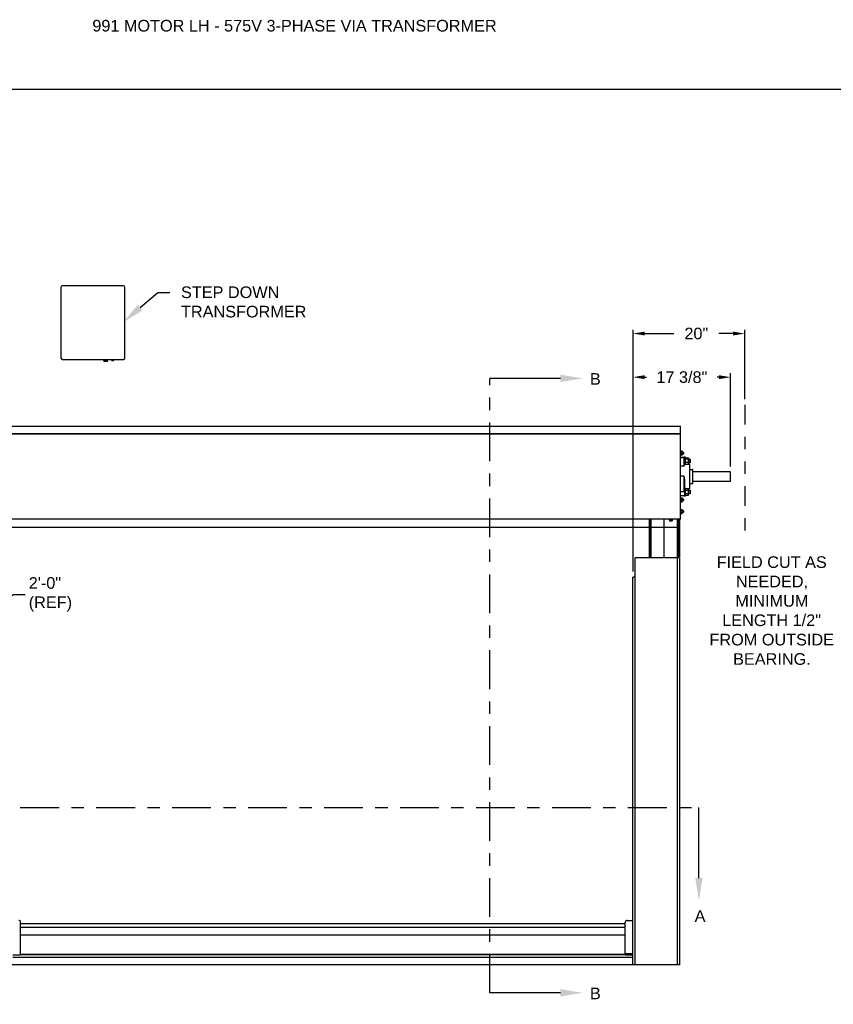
# Model space of a CAD drawing. Header units: inches. Extents: x 170 to 312, y 215 to 248.
# Tile 383 of 387: x 275.98 to 282.54, y 239.8 to 247.74. Entities that reach past the tile are written whole.
import ezdxf
from ezdxf import colors
from ezdxf.entities.mleader import LeaderData, LeaderLine
from ezdxf.math import Vec2, Vec3

# ---------------------------------------------------------------- set-up
doc = ezdxf.new("R2010")
doc.units = ezdxf.units.IN
doc.header["$LTSCALE"] = 0.25
doc.header["$MEASUREMENT"] = 0
doc.linetypes.add('CENTER', pattern=[2, 1.25, -0.25, 0.25, -0.25])
doc.linetypes.add('PHANTOM2', pattern=[1.25, 0.625, -0.125, 0.125, -0.125, 0.125, -0.125])
for name, color, linetype in [('575V 3-PHASE 60HZ', 4, 'Continuous'), ('ANNOTATIONS', 1, 'Continuous'), ('HIDDEN', 6, 'PHANTOM2'), ('SECTION CUTS', 6, 'CENTER'), ('STANDARD MOTOR LH', 7, 'Continuous')]:
    doc.layers.add(name, color=color, linetype=linetype)
doc.styles.add('ARIAL', font='arial.ttf', dxfattribs={"height": 0.09375})
doc.styles.add('ROMANS', font='Romans', dxfattribs={"height": 0.09375})
doc.styles.get("Standard").update_dxf_attribs({"font": 'romans.shx'})
doc.dimstyles.get("Standard").update_dxf_attribs({"dimscale": 60, "dimtxt": 0.0833, "dimasz": 0.0833, "dimexe": 0.0833, "dimexo": 0.04, "dimgap": 0.09, "dimtad": 0, "dimtih": 1, "dimtoh": 1, "dimdec": 4, "dimzin": 1, "dimdsep": 46, "dimlunit": 4, "dimtxsty": 'Standard', "dimcen": 0.09, "dimclrt": 150, "dimadec": 4, "dimazin": 2, "dimtfac": 1, "dimtdec": 0, "dimtofl": 0, "dimtmove": 0, "dimatfit": 3, "dimfxl": 1, "dimtolj": 1, "dimtzin": 0, "dimlwd": -1, "dimlwe": -1, "dimarcsym": 1})
doc.dimstyles.new('STANDARD$0', dxfattribs={"dimtxt": 0.09375, "dimasz": 0.09375, "dimexe": 0.03125, "dimexo": 0.046875, "dimgap": 0.09, "dimtad": 0, "dimtih": 1, "dimtoh": 1, "dimdec": 4, "dimzin": 0, "dimdsep": 46, "dimtxsty": 'ARIAL', "dimcen": 0.09, "dimadec": 0, "dimazin": 0, "dimtfac": 1, "dimtdec": 4, "dimtofl": 0, "dimtmove": 0, "dimatfit": 1, "dimfxl": 1, "dimtolj": 1, "dimtzin": 0, "dimarcsym": 0})

# ---------------------------------------------------------------- blocks, each defined once
blk = doc.blocks.new('*D164')
at = {"layer": 'ANNOTATIONS', "color": 0, "lineweight": -2, "transparency": 16777216}
for p, q in [((280.9228, 243.2925), (280.9228, 244.8908)), ((281.0166, 244.8595), (281.0309, 244.8595)), ((281.6146, 244.8595), (281.6012, 244.8595)), ((281.7084, 244.1393), (281.7084, 244.8908))]:
    blk.add_line(p, q, dxfattribs=at)
at = {"layer": 'ANNOTATIONS', "color": 0, "transparency": 16777216}
for points in [[(281.0166, 244.8752), (281.0166, 244.8439), (280.9228, 244.8595)], [(281.6146, 244.8752), (281.6146, 244.8439), (281.7084, 244.8595)]]:
    blk.add_solid(points, dxfattribs=at)
at = {"layer": 'defpoints', "color": 0, "transparency": 16777216}
for p in [(280.9228, 244.8595), (281.7084, 244.0924), (280.9228, 243.2456)]:
    blk.add_point(p, dxfattribs=at)
at = {"layer": 'ANNOTATIONS', "color": 0, "transparency": 16777216, "insert": (281.3161, 244.8595), "char_height": 0.09375, "attachment_point": 5, "style": 'ARIAL'}
blk.add_mtext('\\A1;17 3/8"', dxfattribs=at)
blk = doc.blocks.new('*D165')
at = {"layer": 'ANNOTATIONS', "color": 0, "lineweight": -2, "transparency": 16777216}
for p, q in [((280.9228, 243.2925), (280.9228, 245.2425)), ((281.8231, 244.6823), (281.8231, 245.2425)), ((281.0166, 245.2112), (281.2517, 245.2112)), ((281.7294, 245.2112), (281.6139, 245.2112))]:
    blk.add_line(p, q, dxfattribs=at)
at = {"layer": 'ANNOTATIONS', "color": 0, "transparency": 16777216}
for points in [[(281.0166, 245.2269), (281.0166, 245.1956), (280.9228, 245.2112)], [(281.7294, 245.2269), (281.7294, 245.1956), (281.8231, 245.2112)]]:
    blk.add_solid(points, dxfattribs=at)
at = {"layer": 'defpoints', "color": 0, "transparency": 16777216}
for p in [(280.9228, 245.2112), (281.8231, 244.6354), (280.9228, 243.2456)]:
    blk.add_point(p, dxfattribs=at)
at = {"layer": 'ANNOTATIONS', "color": 0, "transparency": 16777216, "insert": (281.4328, 245.2112), "char_height": 0.09375, "attachment_point": 5, "style": 'ARIAL'}
blk.add_mtext('\\A1;20"', dxfattribs=at)

msp = doc.modelspace()

# ---------------------------------------------------------------- linework, layer by layer
at = {"layer": '575V 3-PHASE 60HZ'}
for p, q in [((276.30949, 245.58339), (276.30949, 245.0158)), ((276.8129, 245.59587), (276.32196, 245.59587)), ((276.82538, 245.0158), (276.82538, 245.58339)), ((276.32196, 245.00332), (276.8129, 245.00332)), ((276.65539, 244.99419), (276.65505, 244.994)), ((276.65505, 244.994), (276.65539, 244.99381)), ((276.65505, 244.994), (276.68433, 244.994)), ((276.65539, 244.99336), (276.65505, 244.99317)), ((276.65505, 244.99317), (276.65539, 244.99298)), ((276.65505, 244.99317), (276.68433, 244.99317)), ((276.65539, 244.99253), (276.65505, 244.99234)), ((276.65505, 244.99234), (276.65539, 244.99215)), ((276.65505, 244.99234), (276.68433, 244.99234)), ((276.65539, 244.9917), (276.65505, 244.99151)), ((276.65505, 244.99151), (276.65539, 244.99132)), ((276.65505, 244.99151), (276.68433, 244.99151)), ((276.65539, 244.99087), (276.65505, 244.99068)), ((276.65505, 244.99068), (276.65539, 244.99048)), ((276.65505, 244.99068), (276.68433, 244.99068)), ((276.65539, 244.99004), (276.65505, 244.98984)), ((276.65505, 244.98984), (276.65539, 244.98965)), ((276.65505, 244.98984), (276.68433, 244.98984)), ((276.65539, 244.9892), (276.65505, 244.98901)), ((276.65505, 244.98901), (276.65539, 244.98882)), ((276.65505, 244.98901), (276.68433, 244.98901)), ((276.65539, 244.98837), (276.65505, 244.98818)), ((276.65505, 244.98818), (276.65539, 244.98799)), ((276.65505, 244.98818), (276.68433, 244.98818)), ((276.65539, 245.00332), (276.65539, 244.99419)), ((276.684, 244.99419), (276.65539, 244.99419)), ((276.65539, 244.99381), (276.65539, 244.99336)), ((276.65539, 244.99381), (276.684, 244.99381)), ((276.684, 244.99336), (276.65539, 244.99336)), ((276.65539, 244.99298), (276.65539, 244.99253)), ((276.65539, 244.99298), (276.684, 244.99298)), ((276.684, 244.99253), (276.65539, 244.99253)), ((276.65539, 244.99215), (276.65539, 244.9917)), ((276.65539, 244.99215), (276.684, 244.99215)), ((276.684, 244.9917), (276.65539, 244.9917)), ((276.65539, 244.99132), (276.65539, 244.99087)), ((276.65539, 244.99132), (276.684, 244.99132)), ((276.684, 244.99087), (276.65539, 244.99087)), ((276.65539, 244.99048), (276.65539, 244.99004)), ((276.65539, 244.99048), (276.684, 244.99048)), ((276.684, 244.99004), (276.65539, 244.99004)), ((276.65539, 244.98965), (276.65539, 244.9892)), ((276.65539, 244.98965), (276.684, 244.98965)), ((276.684, 244.9892), (276.65539, 244.9892)), ((276.65539, 244.98882), (276.65539, 244.98837)), ((276.65539, 244.98882), (276.684, 244.98882)), ((276.684, 244.98837), (276.65539, 244.98837)), ((276.65539, 244.98799), (276.65539, 244.98568)), ((276.65539, 244.98799), (276.684, 244.98799)), ((276.684, 244.98568), (276.65539, 244.98568)), ((276.684, 244.99419), (276.684, 245.00332)), ((276.68433, 244.994), (276.684, 244.99419)), ((276.684, 244.99381), (276.68433, 244.994)), ((276.684, 244.99336), (276.684, 244.99381)), ((276.68433, 244.99317), (276.684, 244.99336)), ((276.684, 244.99298), (276.68433, 244.99317)), ((276.684, 244.99253), (276.684, 244.99298)), ((276.68433, 244.99234), (276.684, 244.99253)), ((276.684, 244.99215), (276.68433, 244.99234)), ((276.684, 244.9917), (276.684, 244.99215)), ((276.68433, 244.99151), (276.684, 244.9917)), ((276.684, 244.99132), (276.68433, 244.99151)), ((276.684, 244.99087), (276.684, 244.99132)), ((276.68433, 244.99068), (276.684, 244.99087)), ((276.684, 244.99048), (276.68433, 244.99068)), ((276.684, 244.99004), (276.684, 244.99048)), ((276.68433, 244.98984), (276.684, 244.99004)), ((276.684, 244.98965), (276.68433, 244.98984)), ((276.684, 244.9892), (276.684, 244.98965)), ((276.68433, 244.98901), (276.684, 244.9892)), ((276.684, 244.98882), (276.68433, 244.98901)), ((276.684, 244.98837), (276.684, 244.98882)), ((276.68433, 244.98818), (276.684, 244.98837)), ((276.684, 244.98799), (276.68433, 244.98818)), ((276.684, 244.98568), (276.684, 244.98799)), ((276.7187, 244.99785), (276.71837, 244.99766)), ((276.71837, 244.99766), (276.7187, 244.99747)), ((276.71837, 244.99766), (276.73368, 244.99766)), ((276.7187, 244.99719), (276.71837, 244.997)), ((276.71837, 244.997), (276.7187, 244.9968)), ((276.71837, 244.997), (276.73368, 244.997)), ((276.7187, 244.99652), (276.71837, 244.99633)), ((276.71837, 244.99633), (276.7187, 244.99614)), ((276.71837, 244.99633), (276.73368, 244.99633)), ((276.7187, 244.99586), (276.71837, 244.99567)), ((276.71837, 244.99567), (276.7187, 244.99547)), ((276.71837, 244.99567), (276.73368, 244.99567)), ((276.7187, 244.99519), (276.71837, 244.995)), ((276.71837, 244.995), (276.7187, 244.99481)), ((276.71837, 244.995), (276.73368, 244.995)), ((276.7187, 244.99453), (276.71837, 244.99434)), ((276.71837, 244.99434), (276.7187, 244.99414)), ((276.71837, 244.99434), (276.73368, 244.99434)), ((276.7187, 244.99386), (276.71837, 244.99367)), ((276.71837, 244.99367), (276.7187, 244.99348)), ((276.71837, 244.99367), (276.73368, 244.99367)), ((276.7187, 244.9932), (276.71837, 244.993)), ((276.71837, 244.993), (276.7187, 244.99281)), ((276.71837, 244.993), (276.73368, 244.993)), ((276.7187, 245.00332), (276.7187, 244.99785)), ((276.7187, 244.99785), (276.73334, 244.99785)), ((276.7187, 244.99747), (276.7187, 244.99719)), ((276.7187, 244.99747), (276.73334, 244.99747)), ((276.7187, 244.99719), (276.73334, 244.99719)), ((276.7187, 244.9968), (276.7187, 244.99652)), ((276.7187, 244.9968), (276.73334, 244.9968)), ((276.7187, 244.99652), (276.73334, 244.99652)), ((276.7187, 244.99614), (276.7187, 244.99586)), ((276.7187, 244.99614), (276.73334, 244.99614)), ((276.7187, 244.99586), (276.73334, 244.99586)), ((276.7187, 244.99547), (276.7187, 244.99519)), ((276.7187, 244.99547), (276.73334, 244.99547)), ((276.7187, 244.99519), (276.73334, 244.99519)), ((276.7187, 244.99481), (276.7187, 244.99453)), ((276.7187, 244.99481), (276.73334, 244.99481)), ((276.7187, 244.99453), (276.73334, 244.99453)), ((276.7187, 244.99414), (276.7187, 244.99386)), ((276.7187, 244.99414), (276.73334, 244.99414)), ((276.7187, 244.99386), (276.73334, 244.99386)), ((276.7187, 244.99348), (276.7187, 244.9932)), ((276.7187, 244.99348), (276.73334, 244.99348)), ((276.7187, 244.9932), (276.73334, 244.9932)), ((276.7187, 244.99281), (276.7187, 244.99134)), ((276.7187, 244.99281), (276.73334, 244.99281)), ((276.73334, 244.99134), (276.7187, 244.99134)), ((276.73334, 244.99785), (276.73334, 245.00332)), ((276.73368, 244.99766), (276.73334, 244.99785)), ((276.73334, 244.99747), (276.73368, 244.99766)), ((276.73334, 244.99719), (276.73334, 244.99747)), ((276.73368, 244.997), (276.73334, 244.99719)), ((276.73334, 244.9968), (276.73368, 244.997)), ((276.73334, 244.99652), (276.73334, 244.9968)), ((276.73368, 244.99633), (276.73334, 244.99652)), ((276.73334, 244.99614), (276.73368, 244.99633)), ((276.73334, 244.99586), (276.73334, 244.99614)), ((276.73368, 244.99567), (276.73334, 244.99586)), ((276.73334, 244.99547), (276.73368, 244.99567)), ((276.73334, 244.99519), (276.73334, 244.99547)), ((276.73368, 244.995), (276.73334, 244.99519)), ((276.73334, 244.99481), (276.73368, 244.995)), ((276.73334, 244.99453), (276.73334, 244.99481)), ((276.73368, 244.99434), (276.73334, 244.99453)), ((276.73334, 244.99414), (276.73368, 244.99434)), ((276.73334, 244.99386), (276.73334, 244.99414)), ((276.73368, 244.99367), (276.73334, 244.99386)), ((276.73334, 244.99348), (276.73368, 244.99367)), ((276.73334, 244.9932), (276.73334, 244.99348)), ((276.73368, 244.993), (276.73334, 244.9932)), ((276.73334, 244.99281), (276.73368, 244.993)), ((276.73334, 244.99134), (276.73334, 244.99281))]:
    msp.add_line(p, q, dxfattribs=at)
for centre, start, end in [((276.32196, 245.58339), 90, 180), ((276.8129, 245.58339), 0, 90), ((276.32196, 245.0158), 180, 270), ((276.8129, 245.0158), 270, 0)]:
    msp.add_arc(centre, 0.01248, start, end, dxfattribs=at)
at = {"layer": 'defpoints'}
msp.add_lwpolyline([(287.7119, 234.44685), (268.24203, 234.44685), (268.24203, 247.18196), (287.7119, 247.18196)], close=True, dxfattribs=at)
at = {"layer": 'HIDDEN'}
msp.add_line((281.82311, 244.63538), (281.82311, 243.60468), dxfattribs=at)
at = {"layer": 'SECTION CUTS'}
for p, q in [((279.76714, 239.89424), (279.76714, 244.8501)), ((275.36915, 241.38909), (281.45372, 241.38909))]:
    msp.add_line(p, q, dxfattribs=at)
at = {"layer": 'STANDARD MOTOR LH'}
for p, q in [((275.53963, 244.46439), (281.30526, 244.46439)), ((281.30526, 244.46279), (275.53963, 244.46279)), ((281.30526, 243.71292), (281.30526, 244.46439)), ((281.30526, 244.40337), (275.53963, 244.40337)), ((275.53963, 244.40189), (281.30526, 244.40189)), ((281.30526, 244.25931), (281.30682, 244.26143)), ((281.30682, 244.22985), (281.30526, 244.23197)), ((281.30526, 244.21439), (281.33276, 244.21439)), ((281.33276, 244.2095), (281.30526, 244.2095)), ((281.31782, 244.26143), (281.30682, 244.26143)), ((281.31782, 244.25353), (281.30682, 244.25353)), ((281.31782, 244.23775), (281.30682, 244.23775)), ((281.31782, 244.22985), (281.30682, 244.22985)), ((281.31782, 244.26143), (281.31938, 244.25931)), ((281.31938, 244.23197), (281.31782, 244.22985)), ((281.31938, 244.25931), (281.31938, 244.23197)), ((281.31938, 244.25345), (281.32668, 244.25345)), ((281.32668, 244.23783), (281.31938, 244.23783)), ((281.32668, 244.25345), (281.32854, 244.25159)), ((281.32668, 244.25345), (281.32668, 244.23783)), ((281.32854, 244.23969), (281.32668, 244.23783)), ((281.32854, 244.25159), (281.32854, 244.23969)), ((281.33276, 244.21439), (281.33276, 244.14143)), ((281.33651, 244.21633), (281.34244, 244.21633)), ((281.33651, 244.15894), (281.33651, 244.21633)), ((281.34244, 244.21633), (281.34244, 244.15689)), ((281.34244, 244.20658), (281.34342, 244.20772)), ((281.34557, 244.20956), (281.36732, 244.20956)), ((281.34557, 244.20142), (281.36732, 244.20142)), ((281.36946, 244.20772), (281.37044, 244.20658)), ((281.37044, 244.1597), (281.37044, 244.20549)), ((281.37044, 244.19877), (281.38152, 244.19877)), ((281.38152, 244.19877), (281.38338, 244.19691)), ((281.38152, 244.19877), (281.38152, 244.16752)), ((281.38338, 244.19691), (281.38338, 244.16938)), ((281.33276, 244.14143), (281.30526, 244.14143)), ((281.34026, 244.15689), (281.37776, 244.15689)), ((281.34026, 244.15526), (281.34026, 244.15689)), ((281.34342, 244.15857), (281.34244, 244.1597)), ((281.34557, 244.175), (281.36732, 244.175)), ((281.37044, 244.1597), (281.36946, 244.15857)), ((281.38152, 244.16752), (281.37044, 244.16752)), ((281.37776, 244.15689), (281.37776, 243.95939)), ((281.38151, 243.96314), (281.38151, 244.15314)), ((281.38151, 244.11576), (281.40088, 244.11576)), ((281.38338, 244.16938), (281.38152, 244.16752)), ((281.40088, 244.11576), (281.40088, 244.00052)), ((281.40463, 244.00427), (281.40463, 244.11201)), ((281.33276, 244.06058), (281.30526, 244.06058)), ((281.33276, 244.06058), (281.33276, 243.93391)), ((281.70446, 244.0972), (281.40538, 244.0972)), ((281.70446, 244.0972), (281.70446, 244.01908)), ((281.70836, 244.09242), (281.70446, 244.0972)), ((281.70836, 244.02298), (281.70836, 244.09242)), ((281.33651, 244.02201), (281.33651, 243.89995)), ((281.33651, 243.96633), (281.34244, 243.96633)), ((281.34026, 243.96633), (281.34026, 244.02333)), ((281.34244, 243.96633), (281.34244, 243.89995)), ((281.34487, 243.95939), (281.34244, 243.95939)), ((281.34557, 243.96018), (281.34516, 243.95963)), ((281.36732, 243.96018), (281.34557, 243.96018)), ((281.37776, 243.95939), (281.36802, 243.95939)), ((281.37044, 243.9097), (281.37044, 243.95658)), ((281.40088, 244.00052), (281.38151, 244.00052)), ((281.70446, 244.01908), (281.40615, 244.01908)), ((281.70836, 244.02298), (281.70446, 244.01908)), ((281.33276, 243.93391), (281.30526, 243.93391)), ((281.33276, 243.90189), (281.30526, 243.90189)), ((281.30526, 243.88431), (281.30682, 243.88643)), ((281.30682, 243.88643), (281.31782, 243.88643)), ((281.30682, 243.87853), (281.31782, 243.87853)), ((281.31782, 243.88643), (281.31938, 243.88431)), ((281.31938, 243.88431), (281.31938, 243.85697)), ((281.31938, 243.87845), (281.32668, 243.87845)), ((281.32668, 243.87845), (281.32854, 243.87659)), ((281.32668, 243.87845), (281.32668, 243.86283)), ((281.32854, 243.87659), (281.32854, 243.86469)), ((281.34244, 243.89995), (281.33651, 243.89995)), ((281.34511, 243.90661), (281.34507, 243.90666)), ((281.36732, 243.94574), (281.34557, 243.94574)), ((281.36732, 243.9187), (281.34557, 243.9187)), ((281.36732, 243.9061), (281.34557, 243.9061)), ((281.36782, 243.90666), (281.36778, 243.90661)), ((281.37044, 243.94877), (281.38152, 243.94877)), ((281.38152, 243.91752), (281.37044, 243.91752)), ((281.38152, 243.94877), (281.38338, 243.94691)), ((281.38152, 243.94877), (281.38152, 243.91752)), ((281.38338, 243.91938), (281.38152, 243.91752)), ((281.38338, 243.94691), (281.38338, 243.91938)), ((281.30682, 243.85485), (281.30526, 243.85697)), ((281.30526, 243.79056), (281.30682, 243.79268)), ((281.30682, 243.86275), (281.31782, 243.86275)), ((281.30682, 243.85485), (281.31782, 243.85485)), ((281.30682, 243.79268), (281.31782, 243.79268)), ((281.31938, 243.85697), (281.31782, 243.85485)), ((281.31782, 243.79268), (281.31938, 243.79056)), ((281.32668, 243.86283), (281.31938, 243.86283)), ((281.32854, 243.86469), (281.32668, 243.86283)), ((281.30526, 243.71439), (275.53963, 243.71439)), ((281.05452, 243.40189), (281.05452, 243.71292)), ((281.05459, 243.71292), (281.05459, 243.40189)), ((281.05576, 243.40189), (281.05576, 243.71292)), ((281.05584, 243.71292), (281.05584, 243.40189)), ((281.05699, 243.40189), (281.05699, 243.71292)), ((281.05707, 243.71292), (281.05707, 243.40189)), ((281.05822, 243.40189), (281.05822, 243.71292)), ((281.05829, 243.71292), (281.05829, 243.40189)), ((281.05944, 243.40189), (281.05944, 243.71292)), ((281.05951, 243.71292), (281.05951, 243.40189)), ((281.06065, 243.71292), (281.06065, 243.40189)), ((281.06109, 243.40189), (281.06109, 243.71292)), ((281.06147, 243.40189), (281.06147, 243.71292)), ((281.06154, 243.71292), (281.06154, 243.40189)), ((281.06269, 243.40189), (281.06269, 243.71292)), ((281.06276, 243.71292), (281.06276, 243.40189)), ((281.06391, 243.40189), (281.06391, 243.71292)), ((281.06399, 243.71292), (281.06399, 243.40189)), ((281.06515, 243.40189), (281.06515, 243.71292)), ((281.06522, 243.71292), (281.06522, 243.40189)), ((281.06639, 243.40189), (281.06639, 243.71292)), ((281.06646, 243.71292), (281.06646, 243.40189)), ((281.17207, 243.71292), (281.17207, 243.40189)), ((281.21215, 243.71252), (281.21215, 243.71292)), ((281.24215, 243.71292), (281.24215, 243.71252)), ((281.28219, 243.40189), (281.28219, 243.71292)), ((281.28963, 243.40189), (281.28963, 243.71292)), ((281.29713, 243.71292), (281.29713, 243.4097)), ((281.30682, 243.7611), (281.30526, 243.76322)), ((281.30682, 243.78478), (281.31782, 243.78478)), ((281.30682, 243.769), (281.31782, 243.769)), ((281.30682, 243.7611), (281.31782, 243.7611)), ((281.31938, 243.76322), (281.31782, 243.7611)), ((281.31938, 243.79056), (281.31938, 243.76322)), ((281.31938, 243.7847), (281.32668, 243.7847)), ((281.32668, 243.76908), (281.31938, 243.76908)), ((281.32668, 243.7847), (281.32854, 243.78284)), ((281.32668, 243.7847), (281.32668, 243.76908)), ((281.32854, 243.77094), (281.32668, 243.76908)), ((281.32854, 243.78284), (281.32854, 243.77094)), ((275.55451, 243.65042), (281.29713, 243.65042)), ((281.21215, 243.71252), (281.24215, 243.71252)), ((281.21568, 243.71252), (281.21568, 243.70064)), ((281.21568, 243.70064), (281.23862, 243.70064)), ((281.22715, 243.71252), (281.22715, 243.70064)), ((281.23862, 243.71252), (281.23862, 243.70064)), ((281.29707, 243.40189), (280.93994, 243.40189)), ((280.93994, 240.11939), (280.93994, 243.40189)), ((281.27919, 243.40189), (281.27919, 240.11939)), ((281.29713, 243.4097), (281.28963, 243.4097)), ((281.29707, 243.40189), (281.29707, 240.11939)), ((280.93994, 243.24564), (280.92207, 243.24564)), ((280.92207, 240.11939), (280.92207, 243.24564)), ((275.98457, 240.19973), (275.98457, 240.46255)), ((280.85957, 240.19973), (280.85957, 240.46255)), ((280.87519, 240.47817), (280.92207, 240.47817)), ((275.98457, 240.45455), (280.85957, 240.45455)), ((275.98457, 240.42473), (280.85957, 240.42473)), ((280.85957, 240.35981), (275.98457, 240.35981)), ((275.92207, 240.20061), (275.98457, 240.20061)), ((280.92207, 240.17959), (275.92207, 240.17959)), ((280.85957, 240.20286), (275.98457, 240.20286)), ((280.85957, 240.19973), (275.98457, 240.19973)), ((280.85957, 240.21161), (280.92207, 240.21161)), ((280.85957, 240.20411), (280.92207, 240.20411)), ((280.85957, 240.20061), (280.92207, 240.20061)), ((281.29707, 240.11939), (275.54707, 240.11939))]:
    msp.add_line(p, q, dxfattribs=at)
at = {"layer": 'STANDARD MOTOR LH', "flags": 128}
msp.add_lwpolyline([(281.33651, 244.02201), (281.33658, 244.02227), (281.33679, 244.02252), (281.33714, 244.02274), (281.3376, 244.02294), (281.33817, 244.02311), (281.33882, 244.02323), (281.33952, 244.02331), (281.34026, 244.02333)], dxfattribs=at)
at = {"layer": 'STANDARD MOTOR LH'}
for centre, radius, start, end in [((281.33276, 244.21064), 0.00375, 0, 90), ((281.33303, 244.20601), 0.00349, 5.267444, 94.440988), ((281.34026, 244.16064), 0.00375, 180, 270), ((281.34023, 244.15898), 0.00372, 180.482212, 270.474228), ((281.37776, 244.15314), 0.00375, 0, 90), ((281.40088, 244.11201), 0.00375, 0, 90), ((281.37776, 243.96314), 0.00375, 270, 0), ((281.40088, 244.00427), 0.00375, 270, 0), ((281.33369, 243.89585), 0.03807, 85.762955, 91.410059), ((281.33276, 243.90564), 0.00375, 270, 0), ((275.96894, 240.46255), 0.01562, 0, 90), ((280.87519, 240.46255), 0.01562, 90, 180)]:
    msp.add_arc(centre, radius, start, end, dxfattribs=at)
for points, knots in [([(281.30526, 244.25748), (281.3055, 244.25866), (281.30578, 244.26), (281.3067, 244.26127), (281.30682, 244.26143)], [0, 0, 0, 0, 0.8722285, 1, 1, 1, 1]), ([(281.30682, 244.25353), (281.30608, 244.25475), (281.30528, 244.25605), (281.30526, 244.25739), (281.30526, 244.25748)], [0, 0, 0, 0, 0.9320645, 1, 1, 1, 1]), ([(281.30682, 244.25353), (281.30658, 244.25287), (281.30568, 244.25033), (281.30543, 244.24763), (281.30526, 244.24564)], [0, 0, 0, 0, 0.26209151, 1, 1, 1, 1]), ([(281.30526, 244.24564), (281.30527, 244.24513), (281.30533, 244.24244), (281.30615, 244.23985), (281.30682, 244.23775)], [0, 0, 0, 0, 0.1896638, 1, 1, 1, 1]), ([(281.30526, 244.2338), (281.3055, 244.23498), (281.30578, 244.23632), (281.3067, 244.23759), (281.30682, 244.23775)], [0, 0, 0, 0, 0.8722285, 1, 1, 1, 1]), ([(281.30682, 244.22985), (281.30608, 244.23107), (281.30528, 244.23237), (281.30526, 244.23371), (281.30526, 244.2338)], [0, 0, 0, 0, 0.93206447, 1, 1, 1, 1]), ([(281.31938, 244.25748), (281.31914, 244.25866), (281.31885, 244.26), (281.31794, 244.26127), (281.31782, 244.26143)], [0, 0, 0, 0, 0.8722285, 1, 1, 1, 1]), ([(281.31782, 244.25353), (281.31856, 244.25475), (281.31936, 244.25605), (281.31938, 244.25739), (281.31938, 244.25748)], [0, 0, 0, 0, 0.9320645, 1, 1, 1, 1]), ([(281.31782, 244.25353), (281.31806, 244.25287), (281.31896, 244.25033), (281.3192, 244.24763), (281.31938, 244.24564)], [0, 0, 0, 0, 0.26209151, 1, 1, 1, 1]), ([(281.31938, 244.24564), (281.31937, 244.24513), (281.31931, 244.24244), (281.31848, 244.23985), (281.31782, 244.23775)], [0, 0, 0, 0, 0.1896638, 1, 1, 1, 1]), ([(281.31938, 244.2338), (281.31914, 244.23498), (281.31885, 244.23632), (281.31794, 244.23759), (281.31782, 244.23775)], [0, 0, 0, 0, 0.8722285, 1, 1, 1, 1]), ([(281.31782, 244.22985), (281.31856, 244.23107), (281.31936, 244.23237), (281.31938, 244.23371), (281.31938, 244.2338)], [0, 0, 0, 0, 0.93206447, 1, 1, 1, 1]), ([(281.34557, 244.20956), (281.3451, 244.20922), (281.34401, 244.2084), (281.34274, 244.20704), (281.34254, 244.20601), (281.34244, 244.20549)], [0, 0, 0, 0, 0.2654599, 0.6280765, 1, 1, 1, 1]), ([(281.34244, 244.20549), (281.34245, 244.2054), (281.34247, 244.20479), (281.34298, 244.20365), (281.34423, 244.20239), (281.34524, 244.20166), (281.34557, 244.20142)], [0, 0, 0, 0, 0.06653229, 0.43528257, 0.81455084, 1, 1, 1, 1]), ([(281.34557, 244.20142), (281.34475, 244.19937), (281.34308, 244.19518), (281.34245, 244.19062), (281.34244, 244.18827), (281.34244, 244.18821)], [0, 0, 0, 0, 0.4843404, 0.9863256, 1, 1, 1, 1]), ([(281.36732, 244.20956), (281.36778, 244.20922), (281.36888, 244.2084), (281.37015, 244.20704), (281.37034, 244.20601), (281.37044, 244.20549)], [0, 0, 0, 0, 0.2654599, 0.6280765, 1, 1, 1, 1]), ([(281.37044, 244.20549), (281.37044, 244.2054), (281.37042, 244.20479), (281.36991, 244.20365), (281.36866, 244.20239), (281.36765, 244.20166), (281.36732, 244.20142)], [0, 0, 0, 0, 0.0665323, 0.4352826, 0.8145508, 1, 1, 1, 1]), ([(281.36732, 244.20142), (281.36814, 244.19937), (281.36981, 244.19518), (281.37044, 244.19062), (281.37044, 244.18827), (281.37044, 244.18821)], [0, 0, 0, 0, 0.4843404, 0.9863256, 1, 1, 1, 1]), ([(281.33651, 244.15894), (281.33645, 244.15801), (281.33627, 244.15515), (281.33485, 244.14949), (281.33347, 244.14426), (281.33276, 244.14145), (281.33276, 244.14143)], [0, 0, 0, 0, 0.1928027, 0.5934874, 0.997416, 1, 1, 1, 1]), ([(281.33276, 244.14143), (281.33277, 244.14145), (281.33384, 244.1435), (281.33599, 244.14724), (281.3384, 244.1511), (281.33993, 244.15373), (281.34015, 244.15474), (281.34026, 244.15526)], [0, 0, 0, 0, 0.0025387, 0.3060386, 0.6137565, 0.8056097, 1, 1, 1, 1]), ([(281.34244, 244.18821), (281.34256, 244.18636), (281.3428, 244.1826), (281.34421, 244.17822), (281.34526, 244.17573), (281.34557, 244.175)], [0, 0, 0, 0, 0.4062922, 0.8272698, 1, 1, 1, 1]), ([(281.34557, 244.175), (281.34475, 244.17358), (281.34308, 244.17068), (281.34245, 244.16752), (281.34244, 244.1659), (281.34244, 244.16586)], [0, 0, 0, 0, 0.4843404, 0.9863256, 1, 1, 1, 1]), ([(281.34244, 244.16586), (281.34256, 244.16458), (281.3428, 244.16197), (281.34421, 244.15895), (281.34526, 244.15722), (281.34557, 244.15672)], [0, 0, 0, 0, 0.4062922, 0.8272698, 1, 1, 1, 1]), ([(281.34347, 244.1586), (281.34381, 244.15821), (281.34438, 244.15757), (281.34523, 244.15696), (281.34557, 244.15672)], [0, 0, 0, 0, 0.6067367, 1, 1, 1, 1]), ([(281.37044, 244.18821), (281.3704, 244.18698), (281.37032, 244.18513), (281.36989, 244.18271), (281.3693, 244.18024), (281.36857, 244.17804), (281.36779, 244.17609), (281.36748, 244.17536), (281.36732, 244.175)], [0, 0, 0, 0, 0.2698848, 0.4064301, 0.5397692, 0.8273881, 0.9136675, 1, 1, 1, 1]), ([(281.36732, 244.175), (281.36814, 244.17358), (281.36981, 244.17068), (281.37044, 244.16752), (281.37044, 244.1659), (281.37044, 244.16586)], [0, 0, 0, 0, 0.4843404, 0.9863256, 1, 1, 1, 1]), ([(281.37044, 244.16586), (281.37032, 244.16458), (281.37008, 244.16197), (281.36868, 244.15895), (281.36763, 244.15722), (281.36732, 244.15672)], [0, 0, 0, 0, 0.40629217, 0.82726977, 1, 1, 1, 1]), ([(281.36941, 244.1586), (281.36907, 244.15821), (281.36851, 244.15757), (281.36766, 244.15696), (281.36732, 244.15672)], [0, 0, 0, 0, 0.6067367, 1, 1, 1, 1]), ([(281.33276, 244.06058), (281.33276, 244.06054), (281.33346, 244.05536), (281.33484, 244.04497), (281.33627, 244.03212), (281.33645, 244.02448), (281.33651, 244.02201)], [0, 0, 0, 0, 0.002584, 0.4035277, 0.8071971, 1, 1, 1, 1]), ([(281.34026, 244.02333), (281.34015, 244.02567), (281.33994, 244.03039), (281.33842, 244.03896), (281.33601, 244.04901), (281.33385, 244.05668), (281.33277, 244.06055), (281.33276, 244.06058)], [0, 0, 0, 0, 0.1915669, 0.3862441, 0.689533, 0.9974613, 1, 1, 1, 1]), ([(281.34244, 243.95296), (281.34249, 243.95363), (281.34257, 243.95465), (281.343, 243.95597), (281.34359, 243.95732), (281.34432, 243.95852), (281.3451, 243.95959), (281.34541, 243.95999), (281.34557, 243.96018)], [0, 0, 0, 0, 0.26988481, 0.40643008, 0.53976917, 0.82738812, 0.91366753, 1, 1, 1, 1]), ([(281.34557, 243.94574), (281.34475, 243.94686), (281.34308, 243.94915), (281.34245, 243.95165), (281.34244, 243.95293), (281.34244, 243.95296)], [0, 0, 0, 0, 0.4843404, 0.9863256, 1, 1, 1, 1]), ([(281.37044, 243.95296), (281.37032, 243.95397), (281.37008, 243.95603), (281.36868, 243.95842), (281.36763, 243.95979), (281.36732, 243.96018)], [0, 0, 0, 0, 0.4062922, 0.8272698, 1, 1, 1, 1]), ([(281.36732, 243.94574), (281.36814, 243.94686), (281.36981, 243.94915), (281.37044, 243.95165), (281.37044, 243.95293), (281.37044, 243.95296)], [0, 0, 0, 0, 0.4843404, 0.9863256, 1, 1, 1, 1]), ([(281.30682, 243.88643), (281.30608, 243.88522), (281.30528, 243.88392), (281.30526, 243.88257), (281.30526, 243.88248)], [0, 0, 0, 0, 0.93206447, 1, 1, 1, 1]), ([(281.30526, 243.88248), (281.3055, 243.88131), (281.30578, 243.87996), (281.3067, 243.8787), (281.30682, 243.87853)], [0, 0, 0, 0, 0.8722285, 1, 1, 1, 1]), ([(281.30526, 243.87064), (281.30527, 243.87115), (281.30533, 243.87385), (281.30615, 243.87644), (281.30682, 243.87853)], [0, 0, 0, 0, 0.1896638, 1, 1, 1, 1]), ([(281.31782, 243.88643), (281.31856, 243.88522), (281.31936, 243.88392), (281.31938, 243.88257), (281.31938, 243.88248)], [0, 0, 0, 0, 0.9320645, 1, 1, 1, 1]), ([(281.31938, 243.88248), (281.31914, 243.88131), (281.31885, 243.87996), (281.31794, 243.8787), (281.31782, 243.87853)], [0, 0, 0, 0, 0.8722285, 1, 1, 1, 1]), ([(281.31938, 243.87064), (281.31937, 243.87115), (281.31931, 243.87385), (281.31848, 243.87644), (281.31782, 243.87853)], [0, 0, 0, 0, 0.1896638, 1, 1, 1, 1]), ([(281.34244, 243.93222), (281.34245, 243.93253), (281.34247, 243.93456), (281.34298, 243.93834), (281.34423, 243.94252), (281.34524, 243.94494), (281.34557, 243.94574)], [0, 0, 0, 0, 0.0665323, 0.4352826, 0.8145508, 1, 1, 1, 1]), ([(281.34557, 243.9187), (281.3451, 243.91984), (281.34401, 243.92255), (281.34274, 243.92707), (281.34254, 243.93049), (281.34244, 243.93222)], [0, 0, 0, 0, 0.2654599, 0.6280765, 1, 1, 1, 1]), ([(281.34244, 243.9124), (281.34256, 243.91328), (281.3428, 243.91508), (281.34421, 243.91716), (281.34526, 243.91835), (281.34557, 243.9187)], [0, 0, 0, 0, 0.4062922, 0.8272698, 1, 1, 1, 1]), ([(281.34557, 243.9061), (281.34475, 243.90708), (281.34308, 243.90907), (281.34245, 243.91125), (281.34244, 243.91237), (281.34244, 243.9124)], [0, 0, 0, 0, 0.4843404, 0.9863256, 1, 1, 1, 1]), ([(281.37044, 243.93222), (281.37044, 243.93253), (281.37042, 243.93456), (281.36991, 243.93834), (281.36866, 243.94252), (281.36765, 243.94494), (281.36732, 243.94574)], [0, 0, 0, 0, 0.06653229, 0.43528257, 0.81455084, 1, 1, 1, 1]), ([(281.36732, 243.9187), (281.36778, 243.91984), (281.36888, 243.92255), (281.37015, 243.92707), (281.37034, 243.93049), (281.37044, 243.93222)], [0, 0, 0, 0, 0.2654599, 0.6280765, 1, 1, 1, 1]), ([(281.37044, 243.9124), (281.37032, 243.91328), (281.37008, 243.91508), (281.36868, 243.91716), (281.36763, 243.91835), (281.36732, 243.9187)], [0, 0, 0, 0, 0.4062922, 0.8272698, 1, 1, 1, 1]), ([(281.36773, 243.90666), (281.36839, 243.90745), (281.3699, 243.90927), (281.37044, 243.91125), (281.37044, 243.91237), (281.37044, 243.9124)], [0, 0, 0, 0, 0.4328987, 0.9849615, 1, 1, 1, 1]), ([(281.30682, 243.86275), (281.30658, 243.86341), (281.30568, 243.86595), (281.30543, 243.86865), (281.30526, 243.87064)], [0, 0, 0, 0, 0.26209151, 1, 1, 1, 1]), ([(281.30682, 243.86275), (281.30608, 243.86154), (281.30528, 243.86024), (281.30526, 243.85889), (281.30526, 243.8588)], [0, 0, 0, 0, 0.9320645, 1, 1, 1, 1]), ([(281.30526, 243.8588), (281.3055, 243.85763), (281.30578, 243.85628), (281.3067, 243.85502), (281.30682, 243.85485)], [0, 0, 0, 0, 0.87222847, 1, 1, 1, 1]), ([(281.30682, 243.79268), (281.30608, 243.79147), (281.30528, 243.79017), (281.30526, 243.78882), (281.30526, 243.78873)], [0, 0, 0, 0, 0.93206447, 1, 1, 1, 1]), ([(281.31782, 243.86275), (281.31806, 243.86341), (281.31896, 243.86595), (281.3192, 243.86865), (281.31938, 243.87064)], [0, 0, 0, 0, 0.2620915, 1, 1, 1, 1]), ([(281.31782, 243.86275), (281.31856, 243.86154), (281.31936, 243.86024), (281.31938, 243.85889), (281.31938, 243.8588)], [0, 0, 0, 0, 0.9320645, 1, 1, 1, 1]), ([(281.31938, 243.8588), (281.31914, 243.85763), (281.31885, 243.85628), (281.31794, 243.85502), (281.31782, 243.85485)], [0, 0, 0, 0, 0.87222847, 1, 1, 1, 1]), ([(281.31782, 243.79268), (281.31856, 243.79147), (281.31936, 243.79017), (281.31938, 243.78882), (281.31938, 243.78873)], [0, 0, 0, 0, 0.9320645, 1, 1, 1, 1]), ([(281.30526, 243.78873), (281.3055, 243.78756), (281.30578, 243.78621), (281.3067, 243.78495), (281.30682, 243.78478)], [0, 0, 0, 0, 0.8722285, 1, 1, 1, 1]), ([(281.30526, 243.77689), (281.30527, 243.7774), (281.30533, 243.7801), (281.30615, 243.78269), (281.30682, 243.78478)], [0, 0, 0, 0, 0.1896638, 1, 1, 1, 1]), ([(281.30682, 243.769), (281.30658, 243.76966), (281.30568, 243.7722), (281.30543, 243.7749), (281.30526, 243.77689)], [0, 0, 0, 0, 0.26209151, 1, 1, 1, 1]), ([(281.30682, 243.769), (281.30608, 243.76779), (281.30528, 243.76649), (281.30526, 243.76514), (281.30526, 243.76505)], [0, 0, 0, 0, 0.9320645, 1, 1, 1, 1]), ([(281.30526, 243.76505), (281.3055, 243.76388), (281.30578, 243.76253), (281.3067, 243.76127), (281.30682, 243.7611)], [0, 0, 0, 0, 0.87222847, 1, 1, 1, 1]), ([(281.31938, 243.78873), (281.31914, 243.78756), (281.31885, 243.78621), (281.31794, 243.78495), (281.31782, 243.78478)], [0, 0, 0, 0, 0.8722285, 1, 1, 1, 1]), ([(281.31938, 243.77689), (281.31937, 243.7774), (281.31931, 243.7801), (281.31848, 243.78269), (281.31782, 243.78478)], [0, 0, 0, 0, 0.1896638, 1, 1, 1, 1]), ([(281.31782, 243.769), (281.31806, 243.76966), (281.31896, 243.7722), (281.3192, 243.7749), (281.31938, 243.77689)], [0, 0, 0, 0, 0.2620915, 1, 1, 1, 1]), ([(281.31782, 243.769), (281.31856, 243.76779), (281.31936, 243.76649), (281.31938, 243.76514), (281.31938, 243.76505)], [0, 0, 0, 0, 0.9320645, 1, 1, 1, 1]), ([(281.31938, 243.76505), (281.31914, 243.76388), (281.31885, 243.76253), (281.31794, 243.76127), (281.31782, 243.7611)], [0, 0, 0, 0, 0.87222847, 1, 1, 1, 1])]:
    msp.add_open_spline(points, degree=3, knots=knots, dxfattribs=at)

# ---------------------------------------------------------------- texts
at = {"layer": 'ANNOTATIONS', "insert": (276.56248, 247.74099), "char_height": 0.09375, "width": 4.6220629, "attachment_point": 1, "line_spacing_factor": 0.86134, "style": 'ARIAL'}
msp.add_mtext('991 MOTOR LH - 575V 3-PHASE VIA TRANSFORMER', dxfattribs=at)
at = {"layer": 'ANNOTATIONS', "insert": (281.50379, 243.41473), "char_height": 0.09375, "width": 1.0565623, "attachment_point": 1, "style": 'ARIAL'}
msp.add_mtext('\\pi0.09317;FIELD CUT AS \\P\\pi0.24799;NEEDED, \\P\\pi0.24348;MINIMUM \\P\\pi0.13806;LENGTH 1/2" \\P\\pi0.03513;FROM OUTSIDE \\P\\pi0.22583;BEARING.', dxfattribs=at)
at = {"layer": 'ANNOTATIONS', "insert": (276.04977, 243.10781), "char_height": 0.09375, "attachment_point": 4, "style": 'ARIAL'}
msp.add_mtext('2\'-0"\\P(REF)', dxfattribs=at)
at = {"layer": 'SECTION CUTS', "style": 'ARIAL'}
for s, p in [('B', (280.57517, 244.79841)), ('A', (281.41924, 240.46666)), ('B', (280.57517, 239.84254))]:
    msp.add_text(s, height=0.09375, dxfattribs=at).set_placement(p)

# ---------------------------------------------------------------- dimensions: what is measured, and where the dimension line sits
at = {"layer": 'ANNOTATIONS'}
for base, p1, text, picture, middle in [((280.92282, 245.21123), (281.82311, 244.63538), '20"', '*D165', (281.43279, 245.21123)), ((280.92282, 244.85955), (281.70836, 244.09242), '17 3/8"', '*D164', (281.31605, 244.85955))]:
    dim = msp.add_linear_dim(base=base, p1=p1, p2=(280.92282, 243.24564), text=text, dimstyle='STANDARD$0', dxfattribs=at)
    dim.commit()
    dim.dimension.update_dxf_attribs({"geometry": picture, "text_midpoint": middle, "dimtype": 160})

# ---------------------------------------------------------------- leaders
at = {"layer": 'ANNOTATIONS', "has_arrowhead": 0}
msp.add_leader([(275.35807, 242.74689), (275.92586, 243.10781), (276.02166, 243.10781)], dimstyle='Standard', override={"dimtxt": 0.09375, "dimasz": 0.09375, "dimexe": 0.046875, "dimgap": 0.09, "dimtad": 0, "dimtih": 0, "dimtoh": 0, "dimtxsty": 'ROMANS'}, dxfattribs=at)
at = {"layer": 'ANNOTATIONS'}
ml = msp.add_multileader_mtext('Standard', dxfattribs=at)
ml.set_content('STEP DOWN\\PTRANSFORMER', color=256, style='ARIAL')
ml.set_leader_properties()
ml.build(insert=Vec2(0, 0))
ml.multileader.update_dxf_attribs({"dogleg_length": 0.36, "arrow_head_size": 0.18})
ctx = ml.context
ctx.base_point, ctx.char_height, ctx.arrow_head_size, ctx.landing_gap_size, ctx.plane_origin = Vec3(277.1876, 245.54363), 0.09375, 0.18, 0.09, Vec3(276.81489, 245.18546)
notes = []
notes.append((ctx, [(0, (1, 1, 0), (277.08965, 245.54363), (1, 0), 0.09796, [(0, [(276.81138, 245.30246)], 0, [])])]))
ctx.mtext.insert, ctx.mtext.flow_direction = Vec3(277.2776, 245.59131), 5
at = {"layer": 'SECTION CUTS'}
ml = msp.add_multileader_mtext('Standard', dxfattribs=at)
ml.set_content('', color=256)
ml.set_leader_properties()
ml.build(insert=Vec2(0, 0))
ml.multileader.update_dxf_attribs({"dogleg_length": 0, "arrow_head_size": 0.18})
ctx = ml.context
ctx.base_point, ctx.char_height, ctx.arrow_head_size, ctx.landing_gap_size, ctx.plane_origin, ctx.plane_x_axis, ctx.plane_y_axis = Vec3(279.76714, 244.8501), 0.18, 0.18, 0, Vec3(280.51666, 244.8501), Vec3(0, 1), Vec3(-1, 0)
notes.append((ctx, [(0, (1, 1, 0), (279.76714, 244.8501), (1, 0), 0, [(0, [(280.51666, 244.8501)], 0, [])])]))
ctx.mtext.insert, ctx.mtext.text_direction, ctx.mtext.rotation, ctx.mtext.flow_direction = Vec3(279.67714, 244.8501), Vec3(0, 1), 1.5707963, 5
ml = msp.add_multileader_mtext('Standard', dxfattribs=at)
ml.set_content('', color=256)
ml.set_leader_properties()
ml.build(insert=Vec2(0, 0))
ml.multileader.update_dxf_attribs({"dogleg_length": 0, "arrow_head_size": 0.18})
ctx = ml.context
ctx.base_point, ctx.char_height, ctx.arrow_head_size, ctx.landing_gap_size, ctx.plane_origin = Vec3(281.45372, 241.38909), 0.18, 0.18, 0, Vec3(281.45372, 240.63957)
notes.append((ctx, [(0, (1, 1, 0), (281.45372, 241.38909), (1, 0), 0, [(0, [(281.45372, 240.63957)], 0, [])])]))
ctx.mtext.insert, ctx.mtext.flow_direction = Vec3(281.45372, 241.47909), 5
ml = msp.add_multileader_mtext('Standard', dxfattribs=at)
ml.set_content('', color=256)
ml.set_leader_properties()
ml.build(insert=Vec2(0, 0))
ml.multileader.update_dxf_attribs({"dogleg_length": 0, "arrow_head_size": 0.18})
ctx = ml.context
ctx.base_point, ctx.char_height, ctx.arrow_head_size, ctx.landing_gap_size, ctx.plane_origin, ctx.plane_x_axis, ctx.plane_y_axis = Vec3(279.76714, 239.89424), 0.18, 0.18, 0, Vec3(280.51666, 239.89424), Vec3(0, 1), Vec3(-1, 0)
notes.append((ctx, [(0, (1, 1, 0), (279.76714, 239.89424), (1, 0), 0, [(0, [(280.51666, 239.89424)], 0, [])])]))
ctx.mtext.insert, ctx.mtext.text_direction, ctx.mtext.rotation, ctx.mtext.flow_direction = Vec3(279.67714, 239.89424), Vec3(0, 1), 1.5707963, 5
for ctx, leaders in notes:
    for number, flags, end, landing, length, lines in leaders:
        leader = LeaderData()
        leader.index, (leader.has_last_leader_line, leader.has_dogleg_vector, leader.attachment_direction) = number, flags
        leader.last_leader_point, leader.dogleg_vector, leader.dogleg_length = Vec3(end), Vec3(landing), length
        for number, points, colour, breaks in lines:
            line = LeaderLine()
            line.index, line.vertices, line.color, line.breaks = number, Vec3.list(points), colors.encode_raw_color(colour), breaks
            leader.lines.append(line)
        ctx.leaders.append(leader)

doc.saveas('drawing.dxf')
